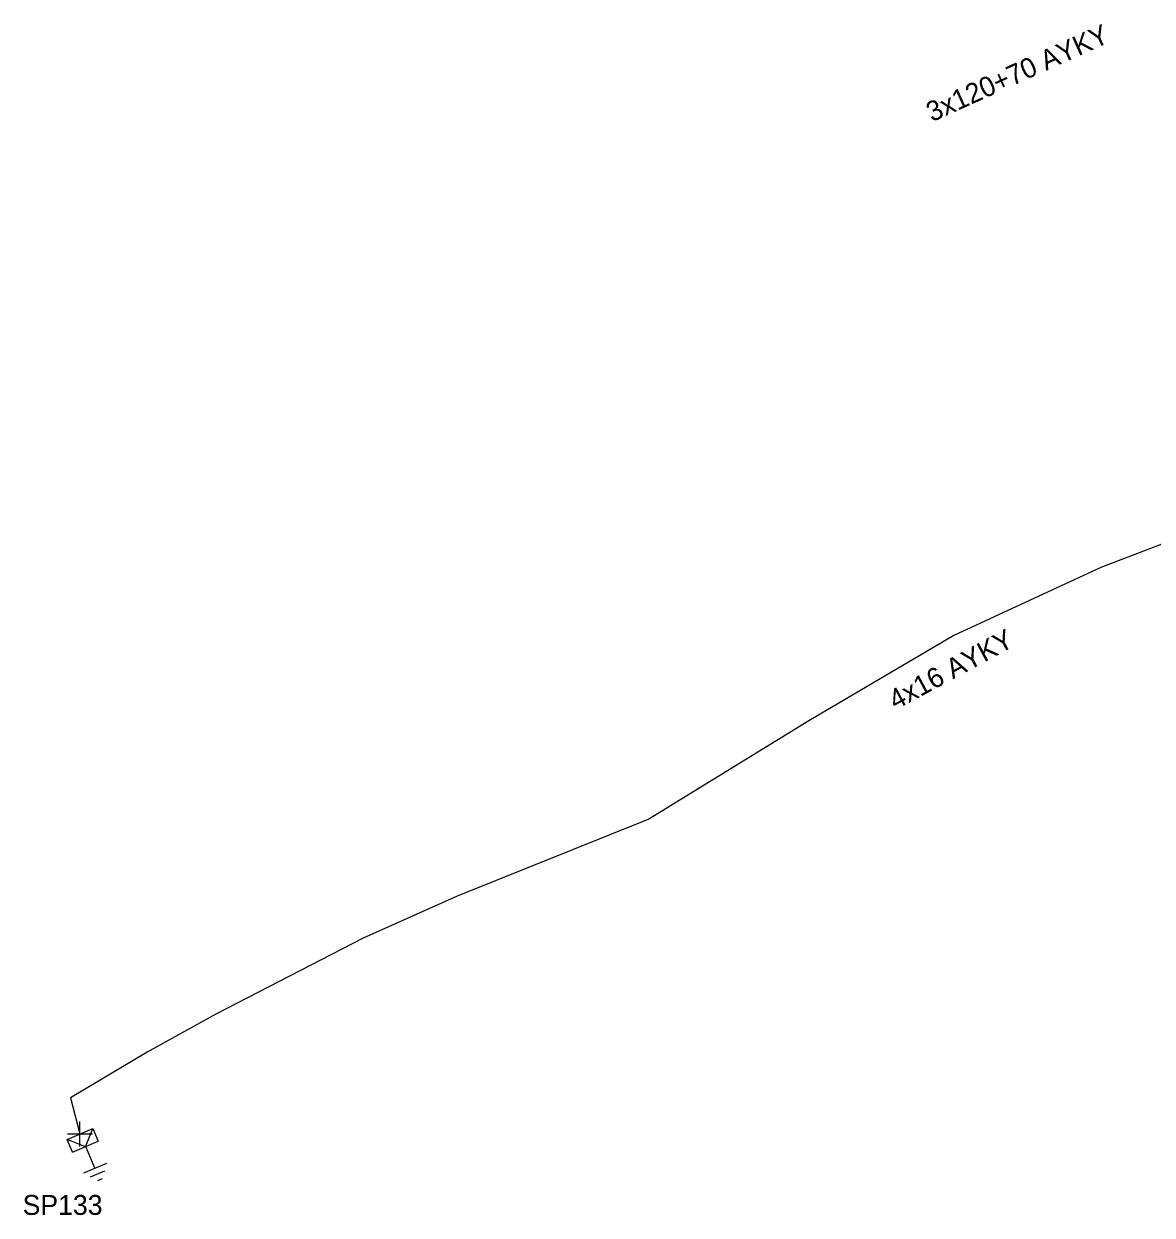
# Model space of a CAD drawing. Extents: x -717562 to -713845, y -1151196 to -1143903.
# Drawn here: x -717092.5 to -717035.8, y -1144635.4 to -1144575.5 of the extents above; entities that cross this region are included whole.
import ezdxf

# ---------------------------------------------------------------- set-up
doc = ezdxf.new("R2010")
doc.units = 0
for name, color, linetype in [('Vrstva 1', 7, 'Continuous'), ('Vrstva 14', 7, 'Continuous'), ('Vrstva 15', 7, 'Continuous'), ('Vrstva 31', 7, 'Continuous'), ('Vrstva 33', 7, 'Continuous'), ('Vrstva 34', 7, 'Continuous'), ('Vrstva 52', 7, 'Continuous'), ('Vrstva 54', 7, 'Continuous'), ('Vrstva 6', 7, 'Continuous'), ('Vrstva 9', 7, 'Continuous')]:
    doc.layers.add(name, color=color, linetype=linetype)

# ---------------------------------------------------------------- blocks, each defined once
blk = doc.blocks.new('NN800')
at = {"layer": 'Vrstva 1'}
for points in [[(-0.442, 0.442), (0.442, -0.442)], [(-0.442, -0.442), (0.442, 0.442)]]:
    blk.add_lwpolyline(points, dxfattribs=at)
blk = doc.blocks.new('NN630')
at = {"layer": 'Vrstva 9'}
for points in [[(-0.003, -0.7), (-0.703, 0)], [(-0.703, -0.7), (-0.703, 0), (0.697, 0), (0.697, -0.7)], [(-0.003, -0.7), (0.697, 0)], [(-0.703, -0.7), (0.697, -0.7)]]:
    blk.add_lwpolyline(points, dxfattribs=at)
blk = doc.blocks.new('NN810')
at = {"layer": 'Vrstva 14'}
for points in [[(0.004, -0.64), (0.004, -1.89)], [(0.629, -1.89), (-0.621, -1.89)], [(0.388, -2.2), (-0.399, -2.2)], [(0.004, -2.515), (-0.124, -2.515)], [(0.137, -2.515), (0.004, -2.515)]]:
    blk.add_lwpolyline(points, dxfattribs=at)

msp = doc.modelspace()

# ---------------------------------------------------------------- linework, layer by layer
at = {"layer": 'Vrstva 52'}
msp.add_lwpolyline([(-717021.423, -1144593.748), (-717021.183, -1144593.891), (-717020.834, -1144594.57), (-717020.793, -1144595.763), (-717020.856, -1144596.219), (-717021.366, -1144596.879), (-717022.686, -1144597.529), (-717028.886, -1144599.189), (-717038.386, -1144602.819), (-717045.766, -1144606.239), (-717053.046, -1144610.529), (-717061.096, -1144615.469), (-717070.716, -1144619.349), (-717075.446, -1144621.459), (-717082.846, -1144625.279), (-717086.296, -1144627.189), (-717090.146, -1144629.479), (-717089.676, -1144631.289)], dxfattribs=at)

# ---------------------------------------------------------------- block references
at = {"layer": 'Vrstva 15', "rotation": 23.380697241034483}
msp.add_blockref('NN810', (-717089.677, -1144631.288), dxfattribs=at)
at = {"layer": 'Vrstva 31', "rotation": 23.380697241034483}
msp.add_blockref('NN630', (-717089.676, -1144631.289), dxfattribs=at)
at = {"layer": 'Vrstva 34', "rotation": 45}
msp.add_blockref('NN800', (-717089.676, -1144631.289), dxfattribs=at)

# ---------------------------------------------------------------- texts
at = {"layer": 'Vrstva 33'}
msp.add_text('SP133', height=1, dxfattribs=at).set_placement((-717092.556, -1144635.359))
at = {"layer": 'Vrstva 54'}
msp.add_text('4x16 AYKY', height=1, rotation=28.336, dxfattribs=at).set_placement((-717048.693, -1144610.003))
at = {"layer": 'Vrstva 6'}
msp.add_text('3x120+70 AYKY', height=1, rotation=24.272, dxfattribs=at).set_placement((-717046.865, -1144580.456))

doc.saveas('drawing.dxf')
